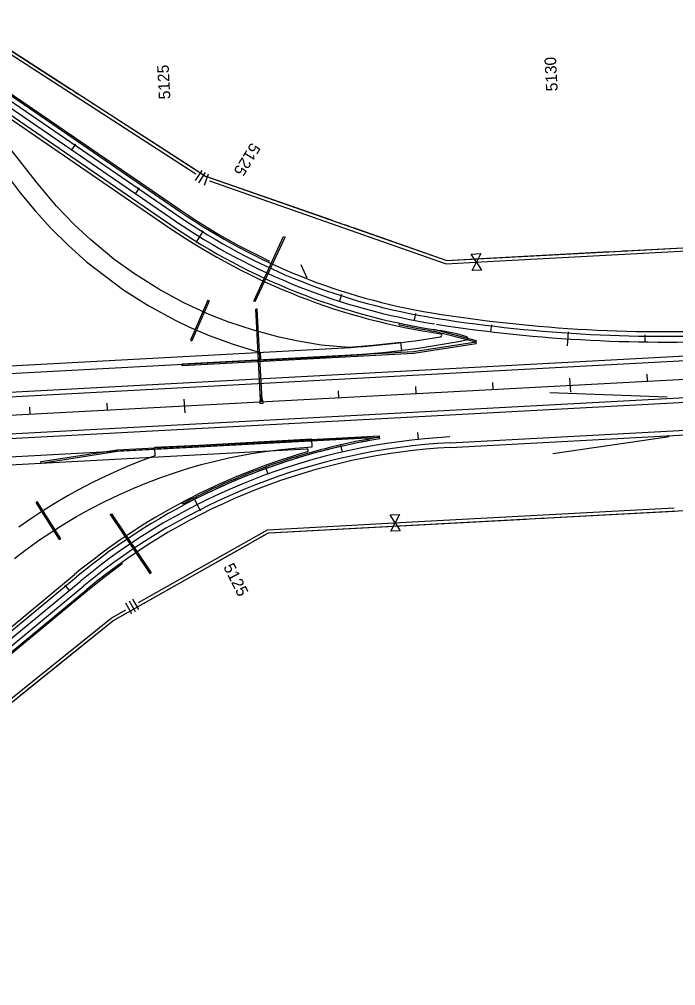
# Model space of a CAD drawing. Extents: x 192699 to 285914, y 194342 to 233219.
# Drawn here: x 268330 to 269180, y 201321 to 202572 of the extents above; entities that cross this region are included whole.
import ezdxf

# ---------------------------------------------------------------- set-up
doc = ezdxf.new("R2010")
doc.units = 0
for name, color, linetype in [('CENT LINE', 7, 'Continuous'), ('DRAINAGE', 7, 'Continuous'), ('GUARDRAIL', 7, 'Continuous'), ('HWY 149 STAGE 1B', 7, 'Continuous'), ('HWY 149 STAGE 2A', 7, 'Continuous'), ('R-W - CofA', 7, 'Continuous'), ('ROAD', 7, 'Continuous'), ('SHOULDER', 7, 'Continuous'), ('STATIONING1', 7, 'Continuous'), ('STATIONING2', 7, 'Continuous')]:
    doc.layers.add(name, color=color, linetype=linetype)

msp = doc.modelspace()

# ---------------------------------------------------------------- linework, layer by layer
at = {"layer": 'CENT LINE'}
for p, q in [((268223.1, 202523.3), (268531.9, 202311.6)), ((265752, 201922.2), (271674.2, 202239.5)), ((268033, 201533), (268409.2, 201844.6))]:
    msp.add_line(p, q, dxfattribs=at)
for centre, radius, start, end in [((268994.7, 202986.7), 818.5, 235.5666, 261.0666), ((269167.1, 204064.3), 1909.9, 261.0666, 273.0666), ((268931.3, 201214.2), 818.5, 93.0666, 129.6333)]:
    msp.add_arc(centre, radius, start, end, dxfattribs=at)
at = {"layer": 'DRAINAGE'}
for p, q in [((268633.8, 202207.6), (268672.5, 202291.1)), ((268635.7, 202206.8), (268674.3, 202290.3)), ((268642.7, 202079), (268637.2, 202180.9)), ((268644.7, 202079.2), (268639.2, 202181)), ((268447.9, 201931), (268499.2, 201854.6)), ((268449.5, 201932.1), (268500.9, 201855.7))]:
    msp.add_line(p, q, dxfattribs=at)
for points in [[(268672.5, 202291.1), (268674.3, 202290.3)], [(268635.7, 202206.8), (268633.8, 202207.6)], [(268637.2, 202180.9), (268639.2, 202181)], [(268447.9, 201931), (268449.5, 201932.1)], [(268499.2, 201854.6), (268500.9, 201855.7)]]:
    msp.add_lwpolyline(points, dxfattribs=at)
msp.add_lwpolyline([(268641.9, 202075), (268645.9, 202075.2), (268645.7, 202079.2), (268641.7, 202079)], close=True, dxfattribs=at)
at = {"layer": 'GUARDRAIL'}
for p, q in [((269169, 202082.9), (269016.9, 202088.5)), ((269171.7, 202031.6), (269021.1, 202009.8))]:
    msp.add_line(p, q, dxfattribs=at)
for points in [[(268231.9, 202536), (268540.7, 202324.3), (268561.4, 202310.6), (268588.8, 202293.8), (268614.1, 202279.6), (268638.9, 202266.8), (268654.3, 202259.4)], [(268464.1, 201867.4), (268463.7, 201867.1), (268441.8, 201850.8), (268419.1, 201832.7), (268042.9, 201521.1), (268032.6, 201512.7), (268016.3, 201499.8), (267999.6, 201487.2), (267983.3, 201475.4), (267961.7, 201460.5), (267942.9, 201448.3), (267923.6, 201436.3), (267901.4, 201423.3), (267875.4, 201409.1), (267849, 201395.6), (267825.5, 201384.4), (267719.1, 201335.7), (267708.4, 201329.8), (267706.3, 201327.8), (267702.3, 201321)]]:
    msp.add_lwpolyline(points, dxfattribs=at)
at = {"layer": 'HWY 149 STAGE 1B'}
for p, q in [((268574.2, 202208.6), (268551.8, 202156.7)), ((268576, 202207.8), (268553.6, 202155.9)), ((268574.2, 202208.6), (268576, 202207.8)), ((268638.3, 202197), (268636.3, 202196.9)), ((268637.2, 202180.9), (268636.3, 202196.9)), ((268639.2, 202181), (268638.3, 202197)), ((268822, 202176.9), (268822.5, 202178.8)), ((268921.5, 202154.2), (268866.2, 202168.7)), ((268922.1, 202156.2), (268866.7, 202170.6)), ((268551.8, 202156.7), (268553.6, 202155.9)), ((268921.5, 202154.2), (268840.6, 202141.7)), ((268921.9, 202152.2), (268840.9, 202139.7)), ((268921.5, 202154.2), (268922.1, 202156.2)), ((268921.9, 202152.2), (268921.5, 202154.2)), ((268840.6, 202141.7), (268541, 202125.7)), ((268840.7, 202139.7), (268541.1, 202123.7)), ((268541.1, 202123.7), (268541, 202125.7)), ((268457.2, 202015), (268796.4, 202033.2)), ((268457.3, 202013), (268796.5, 202031.2)), ((268796.5, 202031.2), (268796.4, 202033.2)), ((268796.8, 202029.2), (268796.5, 202031.2)), ((268358.4, 201999.8), (268457.2, 202015)), ((268457.5, 202013.1), (268457.2, 202015)), ((268457.2, 202015), (268457.3, 202013)), ((268358.7, 201997.8), (268457.5, 202013.1)), ((268358.7, 201997.8), (268358.4, 201999.8)), ((268540.9, 201946.9), (268559.6, 201954.1)), ((268541.6, 201945.1), (268560.3, 201952.2)), ((268560.3, 201952.2), (268559.6, 201954.1)), ((268352.1, 201946.8), (268353.7, 201947.9)), ((268382.5, 201898.8), (268352.1, 201946.8)), ((268384.2, 201899.8), (268353.7, 201947.9)), ((268541.6, 201945.1), (268540.9, 201946.9)), ((268382.5, 201898.8), (268384.2, 201899.8))]:
    msp.add_line(p, q, dxfattribs=at)
for points in [[(268318.4, 202364.9), (268331.7, 202347.8), (268351.2, 202324), (268371.1, 202302.1), (268394, 202279.3), (268417.5, 202258.5), (268465.8, 202221.7), (268498, 202201.5), (268533, 202182.5), (268550, 202174.3), (268576.1, 202163), (268607, 202151.7), (268634.9, 202143.1), (268642.1, 202141.2), (268642.7, 202131), (268719.2, 202135), (268775.4, 202138.5), (268825.5, 202143.5), (268824.2, 202153.9), (268788.4, 202150), (268756.9, 202147.2), (268721.1, 202150.6), (268689.1, 202156), (268666.7, 202160.9), (268633.6, 202169.7), (268601.5, 202180.3), (268576.8, 202189.7), (268543.4, 202205.3), (268511.1, 202222.8), (268478, 202243.5), (268452.9, 202261.6), (268423, 202286.8), (268401.6, 202306.1), (268378.4, 202330.5), (268352.6, 202361.6), (268319.9, 202403.5)], [(268324, 201874.1), (268337.5, 201884.4), (268356.7, 201898.3), (268372.4, 201908.8), (268387.8, 201918.7), (268404.6, 201928.5), (268421.8, 201938.2), (268441.8, 201948.5), (268459.1, 201956.8), (268478.4, 201965.4), (268495.4, 201972.3), (268513.6, 201979.2), (268531.3, 201985.3), (268548.2, 201990.6), (268565.9, 201995.8), (268584, 202000.3), (268601.6, 202004.4), (268631.1, 202010), (268648.2, 202012.6), (268669.2, 202015.4), (268687.3, 202017), (268709.4, 202018.6), (268708.9, 202028.5), (268562.8, 202020.7), (268505.5, 202017.7), (268505.6, 202007.1), (268486, 201999.9), (268469.8, 201993.3), (268453.5, 201986.1), (268435.8, 201977.9), (268425, 201972.6), (268406.1, 201962.6), (268393.5, 201955.7), (268375.4, 201945.1), (268356.8, 201933.3), (268345.3, 201925.6), (268329.8, 201914.9)]]:
    msp.add_lwpolyline(points, dxfattribs=at)
for centre, radius, start, end in [((268994.7, 202986.7), 828, 257.9606, 261.0666), ((268994.7, 202986.7), 826, 257.9606, 261.0666), ((268931.3, 201214.2), 828, 99.3675, 116.689), ((268931.3, 201214.2), 826, 99.3675, 116.689)]:
    msp.add_arc(centre, radius, start, end, dxfattribs=at)
at = {"layer": 'HWY 149 STAGE 2A'}
msp.add_line((268703.1, 202237.1), (268695, 202254.3), dxfattribs=at)
at = {"layer": 'R-W - CofA'}
for p, q in [((268256.8, 202572.3), (268571.5, 202369.3)), ((268566.7, 202376.8), (268558.1, 202363.5)), ((268571.1, 202373.9), (268562.5, 202360.6)), ((268575, 202372), (268569.8, 202357)), ((268915.2, 202268.4), (268927.7, 202269.1)), ((268922, 202258), (268915.2, 202268.4)), ((268927.7, 202269.1), (268922, 202258)), ((268916.4, 202246.9), (268922, 202258)), ((268922, 202258), (268928.8, 202247.6)), ((268928.8, 202247.6), (268916.4, 202246.9)), ((268810.2, 201930.5), (268822.4, 201931.1)), ((268816.8, 201920.3), (268810.2, 201930.5)), ((268822.4, 201931.1), (268816.8, 201920.3)), ((268811.3, 201909.4), (268816.8, 201920.3)), ((268816.8, 201920.3), (268823.5, 201910.1)), ((268823.5, 201910.1), (268811.3, 201909.4)), ((268468, 201816.6), (268475.7, 201803.1)), ((268472.5, 201819.2), (268480.2, 201805.6)), ((268477, 201821.7), (268484.7, 201808.2)), ((268070.4, 201486.7), (268451.4, 201793.6))]:
    msp.add_line(p, q, dxfattribs=at)
for points in [[(268254.5, 202568.8), (268558.8, 202372.4)], [(268256.8, 202572.3), (268396.8, 202482)], [(268401.3, 202479.1), (268406.7, 202475.6)], [(268411.2, 202472.7), (268416.6, 202469.2)], [(268421.1, 202466.3), (268561.1, 202376)], [(268571.5, 202369.3), (268883.6, 202260.2), (269230.2, 202278.8), (269230.6, 202354.9), (270581.3, 202361.2), (271674.2, 202386.3)], [(268577.8, 202367.1), (268735.1, 202312.1)], [(268576.4, 202363.1), (268883, 202255.9), (268928.2, 202258.4)], [(268928.2, 202258.4), (269234.4, 202274.8), (269234.7, 202318.6)], [(269123.3, 202273), (269230.2, 202278.8), (269230.4, 202318.9)], [(268740.1, 202310.3), (268746.2, 202308.2)], [(268751.3, 202306.5), (268757.3, 202304.3)], [(268762.4, 202302.6), (268883.6, 202260.2), (268928, 202262.6)], [(268928, 202262.6), (269094.4, 202271.5)], [(269099.8, 202271.8), (269106.2, 202272.1)], [(269111.5, 202272.4), (269118, 202272.7)], [(268451.4, 201793.6), (268652.9, 201907.3), (269351.9, 201944.8), (270049.2, 202012.2), (271546.6, 202102.4), (271674.2, 202109.3)], [(268822.9, 201920.6), (269177.9, 201939.6)], [(269014.8, 201926.7), (269178.2, 201935.5)], [(268484.5, 201817), (268651.7, 201911.4), (268822.9, 201920.6)], [(268653.8, 201907.4), (268823.2, 201916.5)], [(268823.2, 201916.5), (268986.5, 201925.2)], [(268991.7, 201925.5), (268998, 201925.8)], [(269003.3, 201926.1), (269009.6, 201926.5)], [(268643.6, 201902.1), (268649.1, 201905.2)], [(268486.5, 201813.4), (268628.9, 201893.8)], [(268633.5, 201896.4), (268639, 201899.5)], [(268188.8, 201587.4), (268449.1, 201797), (268468.2, 201807.8)], [(268340.9, 201704.6), (268451.4, 201793.6), (268470.3, 201804.2)], [(268331.9, 201697.3), (268336.8, 201701.3)]]:
    msp.add_lwpolyline(points, dxfattribs=at)
at = {"layer": 'ROAD'}
for p, q in [((268227.4, 202529.4), (268536.2, 202317.7)), ((268218.9, 202517.1), (268527.7, 202305.4)), ((265752, 201952.2), (271674.2, 202269.5)), ((265752, 201892.1), (271674.2, 202209.4)), ((268868.8, 202185.5), (268871.7, 202185)), ((268866.5, 202170.7), (268869.4, 202170.2)), ((268060, 202099.9), (268743.1, 202136.5)), ((268887.9, 202024.1), (269517, 202057.8)), ((268779.9, 202030.3), (268036.1, 201990.5)), ((268028.2, 201538.8), (268404.4, 201850.4)), ((268037.8, 201527.2), (268413.9, 201838.8))]:
    msp.add_line(p, q, dxfattribs=at)
for centre, radius, start, end in [((268994.7, 202986.7), 811, 235.5666, 261.0666), ((268994.7, 202986.7), 826, 235.5666, 261.0666), ((269167.1, 204064.3), 1902.4, 261.0666, 273.0666), ((269167.1, 204064.3), 1917.4, 261.0666, 261.2359), ((268841.9, 201954.4), 217.5, 71.9078, 81.2359), ((268679.9, 203316.8), 1182, 273.0667, 281.1836), ((268908.8, 202159.2), 2, 281.1836, 71.9078), ((268780.1, 202028.3), 2, 280.5228, 93.0667), ((268931.3, 201214.2), 826, 100.5228, 129.6333), ((268931.3, 201214.2), 811, 93.0666, 129.6333)]:
    msp.add_arc(centre, radius, start, end, dxfattribs=at)
at = {"layer": 'SHOULDER'}
for p, q in [((268230.8, 202534.4), (268539.6, 202322.7)), ((268216.6, 202513.8), (268525.4, 202302.1)), ((265752.3, 201946.2), (271674.5, 202263.5)), ((265751.7, 201898.1), (271673.9, 202215.4)), ((268128.4, 202113.6), (268742.6, 202146.5)), ((268888.2, 202018.1), (269517.3, 202051.8)), ((268036.7, 201980.5), (268702.3, 202016.1)), ((268025.6, 201541.9), (268401.8, 201853.5)), ((268041.6, 201522.6), (268417.8, 201834.2))]:
    msp.add_line(p, q, dxfattribs=at)
for centre, radius, start, end in [((268994.7, 202986.7), 805, 235.5666, 260.6734), ((268994.7, 202986.7), 830, 235.5666, 261.7506), ((269167.1, 204064.3), 1896.4, 260.8104, 273.0666), ((268875.4, 202163.3), 2, 279.6167, 81.7506), ((268679.9, 203316.8), 1172, 273.0667, 279.6167), ((268931.3, 201214.2), 805, 93.0666, 129.6333), ((268702.4, 202014.1), 2, 285.9675, 93.0666), ((268931.3, 201214.2), 830, 105.9675, 129.6333)]:
    msp.add_arc(centre, radius, start, end, dxfattribs=at)
at = {"layer": 'STATIONING1'}
for points in [[(268942.9, 202102.1), (268943.3, 202093.1)], [(269042.7, 202107.5), (269043.7, 202089.5)], [(269142.6, 202112.8), (269143, 202103.8)], [(268743.1, 202091.4), (268743.6, 202082.4)], [(268843, 202096.8), (268843.5, 202087.8)], [(268543.4, 202080.7), (268544.4, 202062.8)], [(268643.3, 202086.1), (268643.8, 202077.1)], [(268343.7, 202070), (268344.2, 202061.1)], [(268443.6, 202075.4), (268444.1, 202066.4)]]:
    msp.add_lwpolyline(points, dxfattribs=at)
at = {"layer": 'STATIONING2'}
for points in [[(268403.2, 202410.7), (268398.1, 202403.3)], [(268485.7, 202354.2), (268480.6, 202346.8)], [(268568.3, 202298.6), (268558.8, 202283.3)], [(268747.4, 202215.9), (268744.7, 202207.3)], [(268843.2, 202191.5), (268841.5, 202182.6)], [(268941.5, 202176.9), (268940.4, 202168)], [(269040.6, 202167.7), (269039.4, 202149.7)], [(269140, 202163.6), (269139.9, 202154.6)], [(268845.7, 202037.3), (268846.7, 202028.4)], [(268746.1, 202020.8), (268748.1, 202012)], [(268649.2, 201992.2), (268652.2, 201983.7)], [(268556.5, 201952), (268564.6, 201935.9)], [(268469.3, 201900.8), (268474.4, 201893.3)], [(268389.1, 201839.7), (268394.9, 201832.8)]]:
    msp.add_lwpolyline(points, dxfattribs=at)

# ---------------------------------------------------------------- texts
at = {"layer": 'STATIONING1'}
for s, p in [('5130', (269027.3, 202479.5)), ('5125', (268526, 202469.3))]:
    msp.add_text(s, height=15, rotation=93.0667, dxfattribs=at).set_placement(p)
at = {"layer": 'STATIONING2'}
for rotation, p in [(238.209, (268630.7, 202413.6)), (296.9328, (268594.1, 201863.3))]:
    msp.add_text('5125', height=15, rotation=rotation, dxfattribs=at).set_placement(p)

doc.saveas('drawing.dxf')
